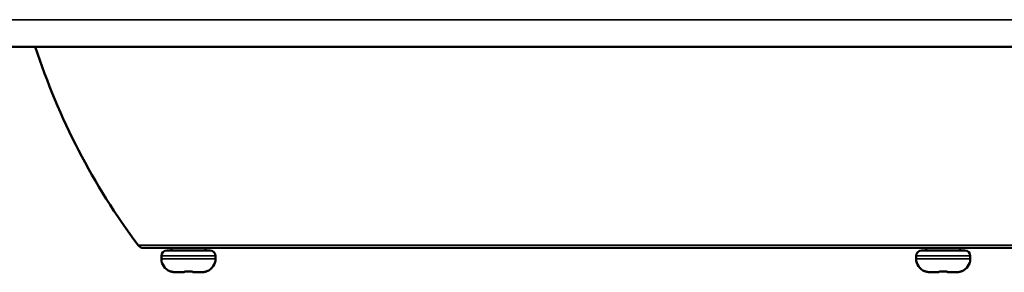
# Model space of a CAD drawing. Header units: millimetres. Extents: x 50 to 3176, y 50 to 2109.
# Tile 403 of 656: x 1025 to 1097, y 1607 to 1626. Entities that reach past the tile are written whole.
import ezdxf

# ---------------------------------------------------------------- set-up
doc = ezdxf.new("R2010")
doc.units = ezdxf.units.MM
doc.header["$LTSCALE"] = 10
doc.layers.add('Visible (ISO)', color=7, linetype='Continuous', lineweight=50)
doc.layers.add('Visible Narrow (ISO)', color=7, linetype='Continuous', lineweight=35)

msp = doc.modelspace()

# ---------------------------------------------------------------- linework, layer by layer
at = {"layer": 'Visible (ISO)'}
for p, q in [((1362.953, 1624.0616), (1012.953, 1624.0616)), ((1152.0244, 1609.2416), (1033.8815, 1609.2416)), ((1038.803, 1609.0416), (1035.603, 1609.0416)), ((1035.953, 1609.0416), (1035.953, 1609.2416)), ((1038.453, 1609.0416), (1038.453, 1609.2416)), ((1094.553, 1609.0416), (1091.353, 1609.0416)), ((1091.703, 1609.0416), (1091.703, 1609.2416)), ((1094.203, 1609.0416), (1094.203, 1609.2416)), ((1035.203, 1608.6416), (1035.203, 1608.4416)), ((1039.203, 1608.6416), (1039.203, 1608.4416)), ((1090.953, 1608.6416), (1090.953, 1608.4416)), ((1094.953, 1608.6416), (1094.953, 1608.4416)), ((1036.2661, 1607.4416), (1036.2662, 1607.4416)), ((1036.2662, 1607.4416), (1036.853, 1607.4416)), ((1037.553, 1607.4416), (1038.1397, 1607.4416)), ((1092.0161, 1607.4416), (1092.0162, 1607.4416)), ((1092.0162, 1607.4416), (1092.603, 1607.4416)), ((1093.303, 1607.4416), (1093.8897, 1607.4416))]:
    msp.add_line(p, q, dxfattribs=at)
for centre, radius, start, end in [((1073.6394, 1639.5644), 50.2, 197.98824, 216.874473), ((1033.8815, 1609.7416), 0.5, 216.920442, 270), ((1035.603, 1608.6416), 0.4, 90, 180), ((1038.803, 1608.6416), 0.4, 0, 90), ((1091.353, 1608.6416), 0.4, 90, 180), ((1094.553, 1608.6416), 0.4, 0, 90), ((1036.203, 1608.4416), 1, 180, 248.381762), ((1038.203, 1608.4416), 1, 291.618238, 0), ((1091.953, 1608.4416), 1, 180, 248.381762), ((1093.953, 1608.4416), 1, 291.618238, 0), ((1035.853, 1607.5584), 0.05, 248.38181, 275.254178), ((1036.853, 1607.4916), 0.05, 269.993301, 348.489748), ((1037.553, 1607.4916), 0.05, 191.510581, 270.006596), ((1038.553, 1607.5584), 0.05, 264.745949, 291.61819), ((1091.603, 1607.5584), 0.05, 248.38181, 275.254178), ((1092.603, 1607.4916), 0.05, 269.993301, 348.489748), ((1093.303, 1607.4916), 0.05, 191.510581, 270.006596), ((1094.303, 1607.5584), 0.05, 264.745949, 291.61819)]:
    msp.add_arc(centre, radius, start, end, dxfattribs=at)
for centre, major_axis, ratio, start_param, end_param in [((1036.4442, 1608.9698), (-0.5723, -1.4543), 0.820453, 0.3122078, 0.3122873), ((1038.1408, 1608.5395), (0.9192, 0.6011), 0.9995549, 4.1324637, 4.132493), ((1092.1942, 1608.9698), (-0.5723, -1.4543), 0.820453, 0.3122078, 0.3122873), ((1093.8908, 1608.5395), (0.9192, 0.6011), 0.9995549, 4.1324637, 4.132493)]:
    msp.add_ellipse(centre, major_axis=major_axis, ratio=ratio, start_param=start_param, end_param=end_param, dxfattribs=at)
for points, knots in [([(1036.0952, 1607.4548), (1036.0662, 1607.4594), (1036.037, 1607.465), (1035.983, 1607.4766), (1035.9575, 1607.4827), (1035.9135, 1607.4939), (1035.8942, 1607.4991), (1035.8725, 1607.5048), (1035.8666, 1607.5063), (1035.8573, 1607.5087), (1035.8538, 1607.5095), (1035.85, 1607.5104), (1035.8489, 1607.5105), (1035.8489, 1607.5105)], [0, 0, 0, 0, 0.008809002, 0.008809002, 0.017447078, 0.017447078, 0.025900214, 0.025900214, 0.029755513, 0.029755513, 0.033245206, 0.033245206, 0.035488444, 0.035488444, 0.035488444, 0.035488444]), ([(1036.0952, 1607.4548), (1036.0662, 1607.4593), (1036.037, 1607.4649), (1035.9831, 1607.4766), (1035.9576, 1607.4827), (1035.9135, 1607.4939), (1035.8942, 1607.4991), (1035.8725, 1607.5048), (1035.8666, 1607.5063), (1035.8602, 1607.5079), (1035.8588, 1607.5083), (1035.8575, 1607.5086)], [0, 0, 0, 0, 0.00879892, 0.00879892, 0.017437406, 0.017437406, 0.02589142, 0.02589142, 0.029749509, 0.029749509, 0.030940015, 0.030940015, 0.030940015, 0.030940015]), ([(1036.2661, 1607.4416), (1036.2547, 1607.4416), (1036.2432, 1607.4417), (1036.2204, 1607.4424), (1036.2089, 1607.443), (1036.1861, 1607.4444), (1036.1747, 1607.4453), (1036.1519, 1607.4474), (1036.1405, 1607.4486), (1036.1178, 1607.4514), (1036.1065, 1607.453), (1036.0952, 1607.4548)], [1.57050563, 1.57050563, 1.57050563, 1.57050563, 1.60152018, 1.60152018, 1.63253472, 1.63253472, 1.66354927, 1.66354927, 1.69456382, 1.69456382, 1.72557836, 1.72557836, 1.72557836, 1.72557836]), ([(1037.1015, 1607.5099), (1037.0788, 1607.5106), (1037.0558, 1607.5101), (1037.0132, 1607.5072), (1036.993, 1607.5048), (1036.957, 1607.4986), (1036.9406, 1607.4947), (1036.914, 1607.4868), (1036.9034, 1607.4825), (1036.8946, 1607.478), (1036.8928, 1607.4769), (1036.8919, 1607.4762), (1036.8918, 1607.4762), (1036.8918, 1607.4762)], [0, 0, 0, 0, 0.006808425, 0.006808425, 0.013457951, 0.013457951, 0.02024146, 0.02024146, 0.027148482, 0.027148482, 0.030157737, 0.030157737, 0.031049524, 0.031049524, 0.031049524, 0.031049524]), ([(1037.1015, 1607.5099), (1037.0788, 1607.5106), (1037.0558, 1607.5101), (1037.0133, 1607.5072), (1036.9931, 1607.5048), (1036.957, 1607.4986), (1036.9407, 1607.4948), (1036.917, 1607.4877), (1036.9082, 1607.4844), (1036.902, 1607.4816)], [0, 0, 0, 0, 0.00680182, 0.00680182, 0.013453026, 0.013453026, 0.020233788, 0.020233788, 0.025622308, 0.025622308, 0.025622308, 0.025622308]), ([(1037.203, 1607.5084), (1037.1962, 1607.5084), (1037.1894, 1607.5084), (1037.1759, 1607.5085), (1037.1691, 1607.5086), (1037.1556, 1607.5087), (1037.1488, 1607.5088), (1037.1353, 1607.5091), (1037.1285, 1607.5092), (1037.115, 1607.5095), (1037.1082, 1607.5097), (1037.1015, 1607.5099)], [1.570767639, 1.570767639, 1.570767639, 1.570767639, 1.576679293, 1.576679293, 1.582590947, 1.582590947, 1.588502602, 1.588502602, 1.594414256, 1.594414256, 1.60032591, 1.60032591, 1.60032591, 1.60032591]), ([(1037.3044, 1607.5099), (1037.2977, 1607.5097), (1037.2909, 1607.5095), (1037.2774, 1607.5092), (1037.2706, 1607.5091), (1037.2571, 1607.5088), (1037.2503, 1607.5087), (1037.2368, 1607.5086), (1037.23, 1607.5085), (1037.2165, 1607.5084), (1037.2097, 1607.5084), (1037.203, 1607.5084)], [1.541216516, 1.541216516, 1.541216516, 1.541216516, 1.547148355, 1.547148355, 1.553080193, 1.553080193, 1.559012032, 1.559012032, 1.564943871, 1.564943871, 1.57087571, 1.57087571, 1.57087571, 1.57087571]), ([(1037.5141, 1607.4762), (1037.5141, 1607.4762), (1037.5139, 1607.4764), (1037.5121, 1607.4775), (1037.5096, 1607.4789), (1037.5013, 1607.4829), (1037.4944, 1607.4856), (1037.4753, 1607.492), (1037.4618, 1607.4956), (1037.4294, 1607.5023), (1037.4097, 1607.5053), (1037.3677, 1607.5093), (1037.345, 1607.5103), (1037.3163, 1607.5102), (1037.3104, 1607.5101), (1037.3044, 1607.5099)], [0.007262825, 0.007262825, 0.007262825, 0.007262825, 0.008737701, 0.008737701, 0.012013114, 0.012013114, 0.016718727, 0.016718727, 0.022857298, 0.022857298, 0.029711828, 0.029711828, 0.036563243, 0.036563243, 0.038340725, 0.038340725, 0.038340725, 0.038340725]), ([(1038.3107, 1607.4548), (1038.2994, 1607.453), (1038.2881, 1607.4514), (1038.2654, 1607.4486), (1038.254, 1607.4474), (1038.2312, 1607.4453), (1038.2198, 1607.4444), (1038.1969, 1607.443), (1038.1855, 1607.4424), (1038.1626, 1607.4417), (1038.1512, 1607.4416), (1038.1397, 1607.4416)], [1.41602443, 1.41602443, 1.41602443, 1.41602443, 1.44704781, 1.44704781, 1.47807119, 1.47807119, 1.50909458, 1.50909458, 1.54011796, 1.54011796, 1.57114135, 1.57114135, 1.57114135, 1.57114135]), ([(1038.557, 1607.5105), (1038.557, 1607.5105), (1038.5566, 1607.5105), (1038.5546, 1607.5101), (1038.5522, 1607.5095), (1038.5438, 1607.5075), (1038.5364, 1607.5056), (1038.5159, 1607.5002), (1038.5014, 1607.4963), (1038.4664, 1607.4872), (1038.4449, 1607.4819), (1038.3975, 1607.4709), (1038.3706, 1607.4653), (1038.3326, 1607.4584), (1038.3217, 1607.4565), (1038.3107, 1607.4548)], [0.010469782, 0.010469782, 0.010469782, 0.010469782, 0.011845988, 0.011845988, 0.014821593, 0.014821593, 0.019888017, 0.019888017, 0.026621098, 0.026621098, 0.034335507, 0.034335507, 0.042673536, 0.042673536, 0.046004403, 0.046004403, 0.046004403, 0.046004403]), ([(1038.5484, 1607.5086), (1038.5431, 1607.5073), (1038.5359, 1607.5055), (1038.5157, 1607.5001), (1038.5012, 1607.4962), (1038.4662, 1607.4872), (1038.4447, 1607.4818), (1038.3972, 1607.4709), (1038.3704, 1607.4652), (1038.3325, 1607.4584), (1038.3216, 1607.4565), (1038.3107, 1607.4548)], [0.015029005, 0.015029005, 0.015029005, 0.015029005, 0.019910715, 0.019910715, 0.026641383, 0.026641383, 0.034355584, 0.034355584, 0.042695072, 0.042695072, 0.045998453, 0.045998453, 0.045998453, 0.045998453]), ([(1091.8452, 1607.4548), (1091.8162, 1607.4594), (1091.787, 1607.465), (1091.733, 1607.4766), (1091.7075, 1607.4827), (1091.6635, 1607.4939), (1091.6442, 1607.4991), (1091.6225, 1607.5048), (1091.6166, 1607.5063), (1091.6073, 1607.5087), (1091.6038, 1607.5095), (1091.6, 1607.5104), (1091.5989, 1607.5105), (1091.5989, 1607.5105)], [0, 0, 0, 0, 0.008809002, 0.008809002, 0.017447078, 0.017447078, 0.025900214, 0.025900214, 0.029755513, 0.029755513, 0.033245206, 0.033245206, 0.035488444, 0.035488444, 0.035488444, 0.035488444]), ([(1091.8452, 1607.4548), (1091.8162, 1607.4593), (1091.787, 1607.4649), (1091.7331, 1607.4766), (1091.7076, 1607.4827), (1091.6635, 1607.4939), (1091.6442, 1607.4991), (1091.6225, 1607.5048), (1091.6166, 1607.5063), (1091.6102, 1607.5079), (1091.6088, 1607.5083), (1091.6075, 1607.5086)], [0, 0, 0, 0, 0.00879892, 0.00879892, 0.017437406, 0.017437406, 0.02589142, 0.02589142, 0.029749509, 0.029749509, 0.030940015, 0.030940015, 0.030940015, 0.030940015]), ([(1092.0161, 1607.4416), (1092.0047, 1607.4416), (1091.9932, 1607.4417), (1091.9704, 1607.4424), (1091.9589, 1607.443), (1091.9361, 1607.4444), (1091.9247, 1607.4453), (1091.9019, 1607.4474), (1091.8905, 1607.4486), (1091.8678, 1607.4514), (1091.8565, 1607.453), (1091.8452, 1607.4548)], [1.57050563, 1.57050563, 1.57050563, 1.57050563, 1.60152018, 1.60152018, 1.63253472, 1.63253472, 1.66354927, 1.66354927, 1.69456382, 1.69456382, 1.72557836, 1.72557836, 1.72557836, 1.72557836]), ([(1092.8515, 1607.5099), (1092.8288, 1607.5106), (1092.8058, 1607.5101), (1092.7632, 1607.5072), (1092.743, 1607.5048), (1092.707, 1607.4986), (1092.6906, 1607.4947), (1092.664, 1607.4868), (1092.6534, 1607.4825), (1092.6446, 1607.478), (1092.6428, 1607.4769), (1092.6419, 1607.4762), (1092.6418, 1607.4762), (1092.6418, 1607.4762)], [0, 0, 0, 0, 0.006808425, 0.006808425, 0.013457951, 0.013457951, 0.02024146, 0.02024146, 0.027148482, 0.027148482, 0.030157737, 0.030157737, 0.031049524, 0.031049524, 0.031049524, 0.031049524]), ([(1092.8515, 1607.5099), (1092.8288, 1607.5106), (1092.8058, 1607.5101), (1092.7633, 1607.5072), (1092.7431, 1607.5048), (1092.707, 1607.4986), (1092.6907, 1607.4948), (1092.667, 1607.4877), (1092.6582, 1607.4844), (1092.6519, 1607.4816)], [0, 0, 0, 0, 0.00680182, 0.00680182, 0.013453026, 0.013453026, 0.020233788, 0.020233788, 0.025622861, 0.025622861, 0.025622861, 0.025622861]), ([(1092.953, 1607.5084), (1092.9462, 1607.5084), (1092.9394, 1607.5084), (1092.9259, 1607.5085), (1092.9191, 1607.5086), (1092.9056, 1607.5087), (1092.8988, 1607.5088), (1092.8853, 1607.5091), (1092.8785, 1607.5092), (1092.865, 1607.5095), (1092.8582, 1607.5097), (1092.8515, 1607.5099)], [1.570767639, 1.570767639, 1.570767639, 1.570767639, 1.576679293, 1.576679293, 1.582590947, 1.582590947, 1.588502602, 1.588502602, 1.594414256, 1.594414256, 1.60032591, 1.60032591, 1.60032591, 1.60032591]), ([(1093.0544, 1607.5099), (1093.0477, 1607.5097), (1093.0409, 1607.5095), (1093.0274, 1607.5092), (1093.0206, 1607.5091), (1093.0071, 1607.5088), (1093.0003, 1607.5087), (1092.9868, 1607.5086), (1092.98, 1607.5085), (1092.9665, 1607.5084), (1092.9597, 1607.5084), (1092.953, 1607.5084)], [1.541216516, 1.541216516, 1.541216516, 1.541216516, 1.547148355, 1.547148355, 1.553080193, 1.553080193, 1.559012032, 1.559012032, 1.564943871, 1.564943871, 1.57087571, 1.57087571, 1.57087571, 1.57087571]), ([(1093.2641, 1607.4762), (1093.2641, 1607.4762), (1093.2639, 1607.4764), (1093.2621, 1607.4775), (1093.2596, 1607.4789), (1093.2513, 1607.4829), (1093.2444, 1607.4856), (1093.2253, 1607.492), (1093.2118, 1607.4956), (1093.1794, 1607.5023), (1093.1597, 1607.5053), (1093.1177, 1607.5093), (1093.095, 1607.5103), (1093.0663, 1607.5102), (1093.0604, 1607.5101), (1093.0544, 1607.5099)], [0.007262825, 0.007262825, 0.007262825, 0.007262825, 0.008737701, 0.008737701, 0.012013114, 0.012013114, 0.016718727, 0.016718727, 0.022857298, 0.022857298, 0.029711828, 0.029711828, 0.036563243, 0.036563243, 0.038340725, 0.038340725, 0.038340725, 0.038340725]), ([(1094.0607, 1607.4548), (1094.0494, 1607.453), (1094.0381, 1607.4514), (1094.0154, 1607.4486), (1094.004, 1607.4474), (1093.9812, 1607.4453), (1093.9698, 1607.4444), (1093.9469, 1607.443), (1093.9355, 1607.4424), (1093.9126, 1607.4417), (1093.9012, 1607.4416), (1093.8897, 1607.4416)], [1.41602443, 1.41602443, 1.41602443, 1.41602443, 1.44704781, 1.44704781, 1.47807119, 1.47807119, 1.50909458, 1.50909458, 1.54011796, 1.54011796, 1.57114135, 1.57114135, 1.57114135, 1.57114135]), ([(1094.307, 1607.5105), (1094.307, 1607.5105), (1094.3066, 1607.5105), (1094.3046, 1607.5101), (1094.3022, 1607.5095), (1094.2938, 1607.5075), (1094.2864, 1607.5056), (1094.2659, 1607.5002), (1094.2514, 1607.4963), (1094.2164, 1607.4872), (1094.1949, 1607.4819), (1094.1475, 1607.4709), (1094.1206, 1607.4653), (1094.0826, 1607.4584), (1094.0717, 1607.4565), (1094.0607, 1607.4548)], [0.010469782, 0.010469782, 0.010469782, 0.010469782, 0.011845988, 0.011845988, 0.014821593, 0.014821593, 0.019888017, 0.019888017, 0.026621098, 0.026621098, 0.034335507, 0.034335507, 0.042673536, 0.042673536, 0.046004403, 0.046004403, 0.046004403, 0.046004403]), ([(1094.2984, 1607.5086), (1094.2931, 1607.5073), (1094.2859, 1607.5055), (1094.2657, 1607.5001), (1094.2512, 1607.4962), (1094.2162, 1607.4872), (1094.1947, 1607.4818), (1094.1472, 1607.4709), (1094.1204, 1607.4652), (1094.0825, 1607.4584), (1094.0716, 1607.4565), (1094.0607, 1607.4548)], [0.015029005, 0.015029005, 0.015029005, 0.015029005, 0.019910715, 0.019910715, 0.026641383, 0.026641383, 0.034355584, 0.034355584, 0.042695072, 0.042695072, 0.045998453, 0.045998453, 0.045998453, 0.045998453])]:
    msp.add_open_spline(points, degree=3, knots=knots, dxfattribs=at)
at = {"layer": 'Visible Narrow (ISO)'}
for p, q in [((1012.953, 1626.0616), (1362.953, 1626.0616)), ((1033.4818, 1609.4412), (1092.6384, 1609.4412)), ((1092.6384, 1609.4414), (1092.9519, 1609.4414)), ((1092.9519, 1609.4412), (1152.4242, 1609.4412)), ((1035.203, 1608.6416), (1039.203, 1608.6416)), ((1039.203, 1608.4416), (1035.203, 1608.4416)), ((1090.953, 1608.6416), (1094.953, 1608.6416)), ((1094.953, 1608.4416), (1090.953, 1608.4416)), ((1035.8345, 1607.5119), (1035.8344, 1607.5135)), ((1036.0952, 1607.4549), (1036.0952, 1607.4548)), ((1038.3107, 1607.4549), (1038.3107, 1607.4548)), ((1038.5715, 1607.5135), (1038.5714, 1607.5119)), ((1091.5845, 1607.5119), (1091.5844, 1607.5135)), ((1091.8452, 1607.4549), (1091.8452, 1607.4548)), ((1094.0607, 1607.4549), (1094.0607, 1607.4548)), ((1094.3215, 1607.5135), (1094.3214, 1607.5119))]:
    msp.add_line(p, q, dxfattribs=at)
for centre, major_axis, ratio, start_param, end_param in [((1035.853, 1607.5599), (-0.05, 0.0009), 0.9995645, 1.209303, 1.5707963), ((1036.4442, 1608.9698), (-0.5723, -1.4543), 0.820453, 0.180324, 0.3122078), ((1036.8953, 1608.9787), (-0.0423, -1.5371), 0.0140259, 6.1520001, 6.2832672), ((1036.853, 1607.5042), (0.0427, -0.0257), 0.9944244, 5.2095489, 6.2831853), ((1037.553, 1607.5042), (-0.0427, -0.0257), 0.9944264, 0, 1.0733845), ((1037.5103, 1608.9744), (-0.0427, 1.5328), 0.0140711, 3.1415144, 3.2729579), ((1038.1408, 1608.5395), (0.9192, 0.6011), 0.999555, 4.1324864, 4.2887969), ((1038.553, 1607.5599), (-0.0464, -0.0186), 0.9996843, 1.2092891, 1.5707963), ((1091.603, 1607.5599), (-0.05, 0.0009), 0.9995645, 1.209303, 1.5707963), ((1092.1942, 1608.9698), (-0.5723, -1.4543), 0.820453, 0.180324, 0.3122078), ((1092.6453, 1608.9787), (-0.0423, -1.5371), 0.0140259, 6.1520001, 6.2832672), ((1092.603, 1607.5042), (0.0427, -0.0257), 0.9944244, 5.2095489, 6.2831853), ((1093.303, 1607.5042), (-0.0427, -0.0257), 0.9944264, 0, 1.0733845), ((1093.2603, 1608.9744), (-0.0427, 1.5328), 0.0140711, 3.1415144, 3.2729579), ((1093.8908, 1608.5395), (0.9192, 0.6011), 0.999555, 4.1324864, 4.2887969), ((1094.303, 1607.5599), (-0.0464, -0.0186), 0.9996843, 1.2092891, 1.5707963)]:
    msp.add_ellipse(centre, major_axis=major_axis, ratio=ratio, start_param=start_param, end_param=end_param, dxfattribs=at)
for points, knots in [([(1035.8344, 1607.5135), (1035.8343, 1607.514), (1035.8355, 1607.514), (1035.8383, 1607.5135), (1035.8389, 1607.5134), (1035.8395, 1607.5133), (1035.8402, 1607.5132), (1035.8428, 1607.5126), (1035.8464, 1607.5118), (1035.8508, 1607.5107), (1035.8531, 1607.5102), (1035.8557, 1607.5095), (1035.8584, 1607.5088), (1035.8646, 1607.5072), (1035.8718, 1607.5053), (1035.88, 1607.5031), (1035.8824, 1607.5025), (1035.8848, 1607.5018), (1035.8874, 1607.5012), (1035.8972, 1607.4985), (1035.9084, 1607.4955), (1035.921, 1607.4922), (1035.923, 1607.4917), (1035.9249, 1607.4912), (1035.9269, 1607.4907), (1035.9368, 1607.4882), (1035.9475, 1607.4855), (1035.9588, 1607.4827), (1035.9646, 1607.4813), (1035.9705, 1607.4799), (1035.9765, 1607.4785), (1035.9908, 1607.4751), (1036.0056, 1607.4718), (1036.0211, 1607.4685), (1036.0249, 1607.4677), (1036.0288, 1607.4669), (1036.0327, 1607.4662), (1036.051, 1607.4624), (1036.0703, 1607.4588), (1036.0905, 1607.4556), (1036.0921, 1607.4554), (1036.0936, 1607.4551), (1036.0952, 1607.4549)], [0, 0, 0, 0, 0.119125, 0.119125, 0.119125, 0.1428571, 0.1428571, 0.1428571, 0.2360064, 0.2360064, 0.2360064, 0.2857143, 0.2857143, 0.2857143, 0.396855, 0.396855, 0.396855, 0.4285714, 0.4285714, 0.4285714, 0.5524723, 0.5524723, 0.5524723, 0.5714286, 0.5714286, 0.5714286, 0.6656799, 0.6656799, 0.6656799, 0.7142857, 0.7142857, 0.7142857, 0.8288839, 0.8288839, 0.8288839, 0.8571429, 0.8571429, 0.8571429, 0.989737, 0.989737, 0.989737, 1, 1, 1, 1]), ([(1036.8505, 1607.4549), (1036.8506, 1607.4577), (1036.852, 1607.4607), (1036.8555, 1607.4646), (1036.8562, 1607.4653), (1036.8598, 1607.4687), (1036.8636, 1607.4714), (1036.8707, 1607.4755), (1036.8733, 1607.4768), (1036.8812, 1607.4806), (1036.8871, 1607.4832), (1036.8982, 1607.4874), (1036.903, 1607.4891), (1036.9182, 1607.4939), (1036.9293, 1607.4969), (1036.9439, 1607.5002), (1036.9468, 1607.5008), (1036.9621, 1607.504), (1036.9752, 1607.5063), (1036.9918, 1607.5085), (1036.9946, 1607.5088), (1037.009, 1607.5105), (1037.0211, 1607.5116), (1037.0389, 1607.5127), (1037.0446, 1607.513), (1037.0649, 1607.5139), (1037.0792, 1607.514), (1037.0961, 1607.5136), (1037.0988, 1607.5136), (1037.1016, 1607.5135)], [0.0000006, 0.0000006, 0.0000006, 0.0000006, 0.11777651, 0.11777651, 0.14285714, 0.14285714, 0.23931503, 0.23931503, 0.28571429, 0.28571429, 0.37072129, 0.37072129, 0.42857143, 0.42857143, 0.54367602, 0.54367602, 0.57142857, 0.57142857, 0.69002258, 0.69002258, 0.71428571, 0.71428571, 0.81134316, 0.81134316, 0.85714286, 0.85714286, 0.97647404, 0.97647404, 1, 1, 1, 1]), ([(1037.203, 1607.5119), (1037.1916, 1607.5119), (1037.1689, 1607.512), (1037.1351, 1607.5125), (1037.1127, 1607.5131), (1037.1016, 1607.5135)], [0, 0, 0, 0, 0.33333333, 0.66666667, 0.99997651, 0.99997651, 0.99997651, 0.99997651]), ([(1037.3043, 1607.5135), (1037.2932, 1607.5131), (1037.2708, 1607.5125), (1037.237, 1607.512), (1037.2143, 1607.5119), (1037.203, 1607.5119)], [0.00002292, 0.00002292, 0.00002292, 0.00002292, 0.33333333, 0.66666667, 0.99998821, 0.99998821, 0.99998821, 0.99998821]), ([(1037.3043, 1607.5135), (1037.3189, 1607.514), (1037.3335, 1607.514), (1037.3513, 1607.5134), (1037.3543, 1607.5133), (1037.3692, 1607.5127), (1037.3812, 1607.5119), (1037.3988, 1607.5102), (1037.4046, 1607.5096), (1037.4237, 1607.5073), (1037.4362, 1607.5054), (1037.451, 1607.5025), (1037.454, 1607.5019), (1037.4692, 1607.4987), (1037.4809, 1607.4958), (1037.4935, 1607.4921), (1037.4954, 1607.4915), (1037.5051, 1607.4884), (1037.5124, 1607.4857), (1037.5225, 1607.4816), (1037.5259, 1607.4801), (1037.5353, 1607.4755), (1037.5406, 1607.4725), (1037.5462, 1607.4685), (1037.5475, 1607.4674), (1037.5525, 1607.4628), (1037.5546, 1607.4595), (1037.5553, 1607.4559), (1037.5554, 1607.4554), (1037.5554, 1607.4549)], [0, 0, 0, 0, 0.11877668, 0.11877668, 0.14285714, 0.14285714, 0.2374953, 0.2374953, 0.28571429, 0.28571429, 0.39935092, 0.39935092, 0.42857143, 0.42857143, 0.54922964, 0.54922964, 0.57142857, 0.57142857, 0.66292717, 0.66292717, 0.71428571, 0.71428571, 0.81800279, 0.81800279, 0.85714286, 0.85714286, 0.9790405, 0.9790405, 0.99999943, 0.99999943, 0.99999943, 0.99999943]), ([(1038.3107, 1607.4549), (1038.3291, 1607.4577), (1038.3469, 1607.4609), (1038.3667, 1607.4648), (1038.3694, 1607.4654), (1038.3869, 1607.4689), (1038.401, 1607.472), (1038.4192, 1607.4761), (1038.4236, 1607.4771), (1038.4391, 1607.4807), (1038.4501, 1607.4834), (1038.4667, 1607.4876), (1038.4728, 1607.4891), (1038.4911, 1607.4938), (1038.5024, 1607.4968), (1038.5148, 1607.5001), (1038.517, 1607.5007), (1038.5289, 1607.5039), (1038.5372, 1607.5062), (1038.5457, 1607.5084), (1038.547, 1607.5087), (1038.5537, 1607.5104), (1038.5583, 1607.5115), (1038.5634, 1607.5127), (1038.5649, 1607.513), (1038.5695, 1607.5139), (1038.5712, 1607.514), (1038.5715, 1607.5136), (1038.5716, 1607.5135), (1038.5715, 1607.5135)], [0, 0, 0, 0, 0.1228344, 0.1228344, 0.1428571, 0.1428571, 0.2509853, 0.2509853, 0.2857143, 0.2857143, 0.3751874, 0.3751874, 0.4285714, 0.4285714, 0.5443932, 0.5443932, 0.5714286, 0.5714286, 0.6902747, 0.6902747, 0.7142857, 0.7142857, 0.8121599, 0.8121599, 0.8571429, 0.8571429, 0.9813144, 0.9813144, 1, 1, 1, 1]), ([(1091.5844, 1607.5135), (1091.5843, 1607.514), (1091.5855, 1607.514), (1091.5883, 1607.5135), (1091.5889, 1607.5134), (1091.5895, 1607.5133), (1091.5902, 1607.5132), (1091.5928, 1607.5126), (1091.5964, 1607.5118), (1091.6008, 1607.5107), (1091.6031, 1607.5102), (1091.6057, 1607.5095), (1091.6084, 1607.5088), (1091.6146, 1607.5072), (1091.6218, 1607.5053), (1091.63, 1607.5031), (1091.6324, 1607.5025), (1091.6348, 1607.5018), (1091.6374, 1607.5012), (1091.6472, 1607.4985), (1091.6584, 1607.4955), (1091.671, 1607.4922), (1091.673, 1607.4917), (1091.6749, 1607.4912), (1091.6769, 1607.4907), (1091.6868, 1607.4882), (1091.6975, 1607.4855), (1091.7088, 1607.4827), (1091.7146, 1607.4813), (1091.7205, 1607.4799), (1091.7265, 1607.4785), (1091.7408, 1607.4751), (1091.7556, 1607.4718), (1091.7711, 1607.4685), (1091.7749, 1607.4677), (1091.7788, 1607.4669), (1091.7827, 1607.4662), (1091.801, 1607.4624), (1091.8203, 1607.4588), (1091.8405, 1607.4556), (1091.8421, 1607.4554), (1091.8436, 1607.4551), (1091.8452, 1607.4549)], [0, 0, 0, 0, 0.119125, 0.119125, 0.119125, 0.1428571, 0.1428571, 0.1428571, 0.2360064, 0.2360064, 0.2360064, 0.2857143, 0.2857143, 0.2857143, 0.396855, 0.396855, 0.396855, 0.4285714, 0.4285714, 0.4285714, 0.5524723, 0.5524723, 0.5524723, 0.5714286, 0.5714286, 0.5714286, 0.6656799, 0.6656799, 0.6656799, 0.7142857, 0.7142857, 0.7142857, 0.8288839, 0.8288839, 0.8288839, 0.8571429, 0.8571429, 0.8571429, 0.989737, 0.989737, 0.989737, 1, 1, 1, 1]), ([(1092.6005, 1607.4549), (1092.6006, 1607.4577), (1092.602, 1607.4607), (1092.6055, 1607.4646), (1092.6062, 1607.4653), (1092.6098, 1607.4687), (1092.6136, 1607.4714), (1092.6207, 1607.4755), (1092.6233, 1607.4768), (1092.6312, 1607.4806), (1092.6371, 1607.4832), (1092.6482, 1607.4874), (1092.653, 1607.4891), (1092.6682, 1607.4939), (1092.6793, 1607.4969), (1092.6939, 1607.5002), (1092.6968, 1607.5008), (1092.7121, 1607.504), (1092.7252, 1607.5063), (1092.7418, 1607.5085), (1092.7446, 1607.5088), (1092.759, 1607.5105), (1092.7711, 1607.5116), (1092.7889, 1607.5127), (1092.7946, 1607.513), (1092.8149, 1607.5139), (1092.8292, 1607.514), (1092.8461, 1607.5136), (1092.8488, 1607.5136), (1092.8516, 1607.5135)], [0.0000006, 0.0000006, 0.0000006, 0.0000006, 0.11777651, 0.11777651, 0.14285714, 0.14285714, 0.23931503, 0.23931503, 0.28571429, 0.28571429, 0.37072129, 0.37072129, 0.42857143, 0.42857143, 0.54367602, 0.54367602, 0.57142857, 0.57142857, 0.69002258, 0.69002258, 0.71428571, 0.71428571, 0.81134316, 0.81134316, 0.85714286, 0.85714286, 0.97647404, 0.97647404, 1, 1, 1, 1]), ([(1092.953, 1607.5119), (1092.9416, 1607.5119), (1092.9189, 1607.512), (1092.8851, 1607.5125), (1092.8627, 1607.5131), (1092.8516, 1607.5135)], [0, 0, 0, 0, 0.33333333, 0.66666667, 0.99997651, 0.99997651, 0.99997651, 0.99997651]), ([(1093.0543, 1607.5135), (1093.0432, 1607.5131), (1093.0208, 1607.5125), (1092.987, 1607.512), (1092.9643, 1607.5119), (1092.953, 1607.5119)], [0.00002292, 0.00002292, 0.00002292, 0.00002292, 0.33333333, 0.66666667, 0.99998821, 0.99998821, 0.99998821, 0.99998821]), ([(1093.0543, 1607.5135), (1093.0689, 1607.514), (1093.0835, 1607.514), (1093.1013, 1607.5134), (1093.1043, 1607.5133), (1093.1192, 1607.5127), (1093.1312, 1607.5119), (1093.1488, 1607.5102), (1093.1546, 1607.5096), (1093.1737, 1607.5073), (1093.1862, 1607.5054), (1093.201, 1607.5025), (1093.204, 1607.5019), (1093.2192, 1607.4987), (1093.2309, 1607.4958), (1093.2435, 1607.4921), (1093.2454, 1607.4915), (1093.2551, 1607.4884), (1093.2624, 1607.4857), (1093.2725, 1607.4816), (1093.2759, 1607.4801), (1093.2853, 1607.4755), (1093.2906, 1607.4725), (1093.2962, 1607.4685), (1093.2975, 1607.4674), (1093.3025, 1607.4628), (1093.3046, 1607.4595), (1093.3053, 1607.4559), (1093.3054, 1607.4554), (1093.3054, 1607.4549)], [0, 0, 0, 0, 0.11877668, 0.11877668, 0.14285714, 0.14285714, 0.2374953, 0.2374953, 0.28571429, 0.28571429, 0.39935092, 0.39935092, 0.42857143, 0.42857143, 0.54922964, 0.54922964, 0.57142857, 0.57142857, 0.66292717, 0.66292717, 0.71428571, 0.71428571, 0.81800279, 0.81800279, 0.85714286, 0.85714286, 0.9790405, 0.9790405, 0.99999943, 0.99999943, 0.99999943, 0.99999943]), ([(1094.0607, 1607.4549), (1094.0791, 1607.4577), (1094.0969, 1607.4609), (1094.1167, 1607.4648), (1094.1194, 1607.4654), (1094.1369, 1607.4689), (1094.151, 1607.472), (1094.1692, 1607.4761), (1094.1736, 1607.4771), (1094.1891, 1607.4807), (1094.2001, 1607.4834), (1094.2167, 1607.4876), (1094.2228, 1607.4891), (1094.2411, 1607.4938), (1094.2524, 1607.4968), (1094.2648, 1607.5001), (1094.267, 1607.5007), (1094.2789, 1607.5039), (1094.2872, 1607.5062), (1094.2957, 1607.5084), (1094.297, 1607.5087), (1094.3037, 1607.5104), (1094.3083, 1607.5115), (1094.3134, 1607.5127), (1094.3149, 1607.513), (1094.3195, 1607.5139), (1094.3212, 1607.514), (1094.3215, 1607.5136), (1094.3216, 1607.5135), (1094.3215, 1607.5135)], [0, 0, 0, 0, 0.1228344, 0.1228344, 0.1428571, 0.1428571, 0.2509853, 0.2509853, 0.2857143, 0.2857143, 0.3751874, 0.3751874, 0.4285714, 0.4285714, 0.5443932, 0.5443932, 0.5714286, 0.5714286, 0.6902747, 0.6902747, 0.7142857, 0.7142857, 0.8121599, 0.8121599, 0.8571429, 0.8571429, 0.9813144, 0.9813144, 1, 1, 1, 1])]:
    msp.add_open_spline(points, degree=3, knots=knots, dxfattribs=at)

doc.saveas('drawing.dxf')
